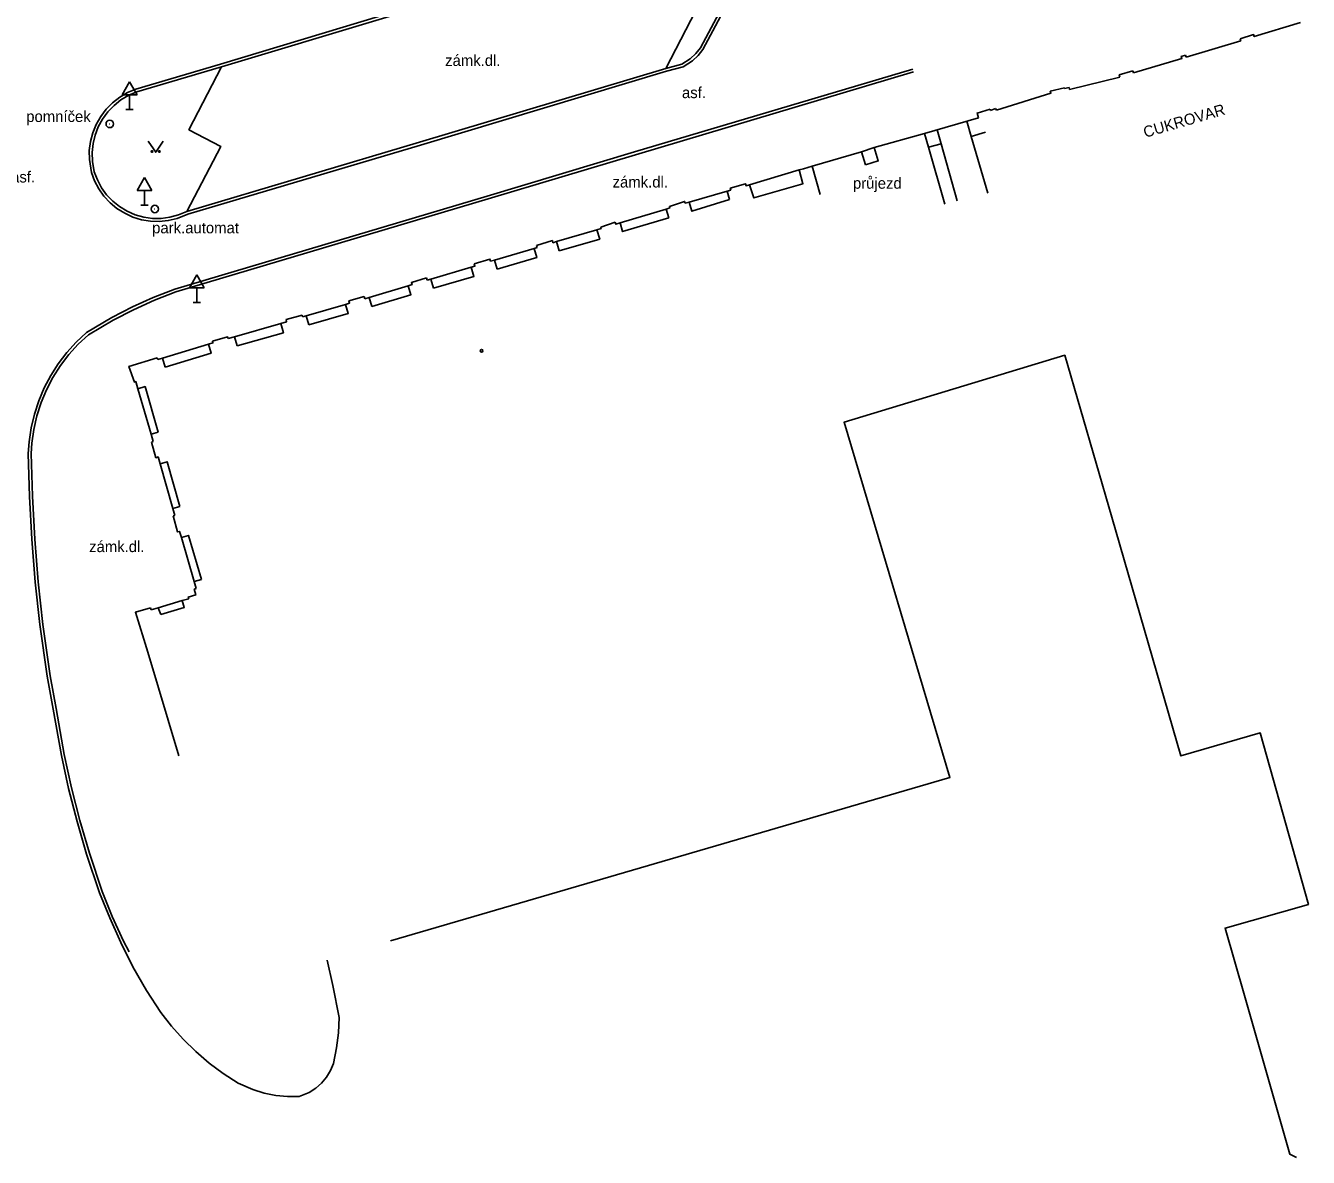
# Model space of a CAD drawing. Extents: x -584400 to -581602, y -1210894 to -1208793.
# Drawn here: x -583059.9 to -582973.4, y -1210738.3 to -1210662 of the extents above; entities that cross this region are included whole.
import ezdxf

# ---------------------------------------------------------------- set-up
doc = ezdxf.new("R2010")
doc.units = 0
for name, color, linetype in [('BUDOVY_MĚŘ', 7, 'Continuous'), ('BUDOVY_NEMĚŘ', 7, 'Continuous'), ('POMOC_POPIS', 7, 'Continuous'), ('ROZHRANÍ_PLOCH', 7, 'Continuous'), ('ZN_BUDOV', 7, 'Continuous'), ('ZN_DOPLŇKOVÉ', 7, 'Continuous'), ('ZN_KULTUR', 7, 'Continuous')]:
    doc.layers.add(name, color=color, linetype=linetype)

msp = doc.modelspace()

# ---------------------------------------------------------------- linework, layer by layer
at = {"layer": 'BUDOVY_MĚŘ'}
for points in [[(-582977.96, -1210662.89), (-582977.05, -1210662.61), (-582977.01, -1210662.75), (-582973.9, -1210661.81)], [(-582981.6, -1210664.14), (-582977.92, -1210663.03)], [(-582977.96, -1210662.89), (-582977.92, -1210663.03)], [(-582985.15, -1210665.2), (-582981.89, -1210664.23), (-582981.93, -1210664.09), (-582981.65, -1210664)], [(-582981.6, -1210664.14), (-582981.65, -1210664)], [(-582986.07, -1210665.48), (-582989.46, -1210666.31), (-582989.49, -1210666.18)], [(-582986.07, -1210665.48), (-582986.11, -1210665.34), (-582985.19, -1210665.06)], [(-582985.15, -1210665.2), (-582985.19, -1210665.06)], [(-582994.4, -1210667.72), (-582990.72, -1210666.57), (-582990.76, -1210666.44), (-582989.81, -1210666.2)], [(-582989.8, -1210666.26), (-582989.81, -1210666.2)], [(-582989.8, -1210666.26), (-582989.49, -1210666.18)], [(-582999.24, -1210669.28), (-582995.61, -1210668.23), (-582995.7, -1210667.91), (-582994.81, -1210667.64)], [(-582994.79, -1210667.74), (-582994.81, -1210667.64)], [(-582994.79, -1210667.74), (-582994.45, -1210667.6)], [(-582994.4, -1210667.72), (-582994.45, -1210667.6)], [(-582999.24, -1210669.28), (-583002.63, -1210670.24)], [(-583003.5, -1210670.52), (-583006.83, -1210671.48)], [(-583002.63, -1210670.24), (-583003.5, -1210670.52)], [(-583003.5, -1210670.52), (-583003.23, -1210671.41)], [(-583002.63, -1210670.24), (-583002.36, -1210671.13), (-583003.23, -1210671.41)], [(-583007.69, -1210671.74), (-583007.44, -1210672.68), (-583010.76, -1210673.63), (-583011.05, -1210672.74)], [(-583011.05, -1210672.74), (-583007.69, -1210671.74)], [(-583006.83, -1210671.48), (-583007.41, -1210671.66), (-583007.69, -1210671.74)], [(-583006.83, -1210671.48), (-583006.28, -1210673.4)], [(-583012.35, -1210672.97), (-583011.32, -1210672.67), (-583011.28, -1210672.81), (-583011.05, -1210672.74)], [(-583012.56, -1210673.17), (-583015.11, -1210673.91)], [(-583012.56, -1210673.17), (-583012.31, -1210673.1)], [(-583012.56, -1210673.17), (-583012.4, -1210673.73)], [(-583012.35, -1210672.97), (-583012.31, -1210673.1)], [(-583016.67, -1210674.38), (-583019.77, -1210675.32)], [(-583016.45, -1210674.2), (-583016.42, -1210674.31), (-583016.67, -1210674.38)], [(-583016.67, -1210674.38), (-583016.49, -1210674.97)], [(-583016.45, -1210674.2), (-583015.42, -1210673.87), (-583015.38, -1210673.99)], [(-583015.11, -1210673.91), (-583015.38, -1210673.99)], [(-583015.11, -1210673.91), (-583014.93, -1210674.53), (-583012.4, -1210673.73)], [(-583020.11, -1210675.27), (-583021.07, -1210675.61), (-583021.04, -1210675.7)], [(-583020.11, -1210675.27), (-583020.07, -1210675.41), (-583019.77, -1210675.32)], [(-583019.77, -1210675.32), (-583019.6, -1210675.9), (-583016.49, -1210674.97)], [(-583021.33, -1210675.79), (-583024.06, -1210676.57)], [(-583021.33, -1210675.79), (-583021.15, -1210676.41), (-583023.88, -1210677.19)], [(-583021.33, -1210675.79), (-583021.04, -1210675.7)], [(-583025.57, -1210677.04), (-583028.25, -1210677.82)], [(-583025.57, -1210677.04), (-583025.39, -1210677.66), (-583028.07, -1210678.44)], [(-583025.57, -1210677.04), (-583025.37, -1210676.98)], [(-583025.41, -1210676.83), (-583024.34, -1210676.51), (-583024.3, -1210676.65), (-583024.06, -1210676.57)], [(-583025.41, -1210676.83), (-583025.37, -1210676.98)], [(-583024.06, -1210676.57), (-583023.88, -1210677.19)], [(-583029.61, -1210678.08), (-583028.55, -1210677.76), (-583028.51, -1210677.9)], [(-583028.25, -1210677.82), (-583028.51, -1210677.9)], [(-583028.25, -1210677.82), (-583028.07, -1210678.44)], [(-583029.81, -1210678.31), (-583032.53, -1210679.1)], [(-583029.81, -1210678.31), (-583029.63, -1210678.93), (-583032.35, -1210679.72)], [(-583029.61, -1210678.08), (-583029.56, -1210678.23), (-583029.81, -1210678.31)], [(-583034.07, -1210679.55), (-583036.7, -1210680.35)], [(-583034.07, -1210679.55), (-583033.88, -1210680.16), (-583036.51, -1210680.96)], [(-583032.83, -1210679.03), (-583033.84, -1210679.34), (-583033.8, -1210679.47), (-583034.07, -1210679.55)], [(-583032.83, -1210679.03), (-583032.79, -1210679.18)], [(-583032.53, -1210679.1), (-583032.79, -1210679.18)], [(-583032.53, -1210679.1), (-583032.35, -1210679.72)], [(-583037.02, -1210680.28), (-583038.06, -1210680.58), (-583038.02, -1210680.73), (-583038.29, -1210680.81)], [(-583037.02, -1210680.28), (-583036.98, -1210680.43)], [(-583036.7, -1210680.35), (-583036.98, -1210680.43)], [(-583036.7, -1210680.35), (-583036.51, -1210680.96)], [(-583038.29, -1210680.81), (-583040.94, -1210681.58)], [(-583038.29, -1210680.81), (-583038.11, -1210681.43), (-583040.76, -1210682.2)], [(-583042.66, -1210682.1), (-583045.77, -1210682.99)], [(-583042.66, -1210682.1), (-583042.48, -1210682.72), (-583045.59, -1210683.61)], [(-583042.3, -1210681.83), (-583042.26, -1210681.98), (-583042.66, -1210682.1)], [(-583042.3, -1210681.83), (-583041.22, -1210681.54), (-583041.19, -1210681.65)], [(-583040.94, -1210681.58), (-583041.19, -1210681.65)], [(-583040.94, -1210681.58), (-583040.76, -1210682.2)], [(-583047.26, -1210683.3), (-583046.24, -1210683), (-583046.21, -1210683.12)], [(-583045.77, -1210682.99), (-583046.21, -1210683.12)], [(-583045.77, -1210682.99), (-583045.59, -1210683.61)], [(-583047.53, -1210683.5), (-583050.64, -1210684.44)], [(-583047.53, -1210683.5), (-583047.35, -1210684.11), (-583050.45, -1210685.05)], [(-583047.26, -1210683.3), (-583047.23, -1210683.41), (-583047.53, -1210683.5)], [(-583050.98, -1210684.41), (-583052.89, -1210685), (-583052.52, -1210686.05), (-583052.43, -1210686.02), (-583052.29, -1210686.5)], [(-583050.98, -1210684.41), (-583050.94, -1210684.53)], [(-583050.64, -1210684.44), (-583050.94, -1210684.53)], [(-583050.64, -1210684.44), (-583050.45, -1210685.05)], [(-583052.29, -1210686.5), (-583051.81, -1210686.36), (-583050.92, -1210689.43)], [(-583052.29, -1210686.5), (-583051.4, -1210689.57)], [(-583051.4, -1210689.57), (-583050.92, -1210689.43)], [(-583051.4, -1210689.57), (-583051.25, -1210690.06)], [(-583051.37, -1210690.1), (-583051.25, -1210690.06)], [(-583051.37, -1210690.1), (-583051.08, -1210691.15), (-583050.93, -1210691.1), (-583050.79, -1210691.56)], [(-583050.79, -1210691.56), (-583050.32, -1210691.43), (-583049.46, -1210694.44)], [(-583050.79, -1210691.56), (-583049.94, -1210694.57)], [(-583049.94, -1210694.57), (-583049.46, -1210694.44)], [(-583049.94, -1210694.57), (-583049.8, -1210695.05)], [(-583049.92, -1210695.08), (-583049.8, -1210695.05)], [(-583049.92, -1210695.08), (-583049.61, -1210696.16), (-583049.48, -1210696.12), (-583049.36, -1210696.53)], [(-583049.36, -1210696.53), (-583048.88, -1210696.39), (-583048.01, -1210699.36)], [(-583049.36, -1210696.53), (-583048.49, -1210699.5)], [(-583048.49, -1210699.5), (-583048.01, -1210699.36)], [(-583048.49, -1210699.5), (-583048.35, -1210699.97)], [(-583048.49, -1210700.01), (-583048.39, -1210700.41), (-583048.89, -1210700.55), (-583048.86, -1210700.66)], [(-583048.49, -1210700.01), (-583048.35, -1210699.97)], [(-583051.44, -1210701.28), (-583052.46, -1210701.58), (-583051.61, -1210704.27), (-583049.53, -1210711.25)], [(-583051.44, -1210701.28), (-583051.4, -1210701.41)], [(-583050.93, -1210701.27), (-583051.4, -1210701.41)], [(-583049.3, -1210700.79), (-583050.93, -1210701.27)], [(-583050.93, -1210701.27), (-583050.75, -1210701.72)], [(-583049.3, -1210700.79), (-583049.16, -1210701.25), (-583050.75, -1210701.72)], [(-583049.3, -1210700.79), (-583048.86, -1210700.66)]]:
    msp.add_lwpolyline(points, dxfattribs=at)
at = {"layer": 'BUDOVY_NEMĚŘ'}
msp.add_lwpolyline([(-583035.26, -1210723.74), (-582997.53, -1210712.73), (-583004.67, -1210688.76), (-582989.79, -1210684.24), (-582986.62, -1210695.17), (-582981.95, -1210711.26), (-582976.6, -1210709.71), (-582973.36, -1210721.28), (-582978.97, -1210722.88), (-582977.67, -1210727.43), (-582974.61, -1210738.12), (-582974.17, -1210738.34)], dxfattribs=at)
at = {"layer": 'ROZHRANÍ_PLOCH'}
for points in [[(-583046.72, -1210664.6), (-583035.85, -1210661.33), (-583014.44, -1210654.93), (-583013.64, -1210654.72)], [(-583046.66, -1210664.79), (-583035.79, -1210661.52), (-583014.38, -1210655.12)], [(-583016.69, -1210664.9), (-583014.67, -1210661), (-583016.77, -1210659.87), (-583014.38, -1210655.12)], [(-583014.36, -1210663.51), (-583011.29, -1210657.76), (-583011.14, -1210657.39), (-583011.07, -1210656.99), (-583011.09, -1210656.59), (-583011.17, -1210656.2), (-583011.34, -1210655.84), (-583011.57, -1210655.52), (-583011.87, -1210655.25), (-583012.21, -1210655.04), (-583012.59, -1210654.9), (-583012.98, -1210654.84), (-583013.38, -1210654.87), (-583013.59, -1210654.91)], [(-583014.19, -1210663.62), (-583011.11, -1210657.85), (-583010.96, -1210657.46), (-583010.88, -1210657.05), (-583010.88, -1210656.63), (-583010.96, -1210656.22), (-583011.12, -1210655.83), (-583011.35, -1210655.48), (-583011.64, -1210655.18), (-583011.98, -1210654.93), (-583012.36, -1210654.76), (-583012.77, -1210654.66), (-583013.19, -1210654.65), (-583013.64, -1210654.72)], [(-583014.19, -1210663.62), (-583014.51, -1210664.03), (-583014.89, -1210664.38), (-583015.52, -1210664.78), (-583016.64, -1210665.09), (-583033.24, -1210670.07), (-583048.93, -1210674.73)], [(-583014.36, -1210663.51), (-583014.67, -1210663.9), (-583015.04, -1210664.24), (-583015.61, -1210664.6), (-583016.69, -1210664.9)], [(-583000.04, -1210664.94), (-583018.79, -1210670.53), (-583028.73, -1210673.51), (-583049.8, -1210679.78), (-583051.25, -1210680.34), (-583052.66, -1210680.98), (-583054.05, -1210681.7), (-583055.76, -1210682.71), (-583056.45, -1210683.35), (-583057.09, -1210684.06), (-583057.66, -1210684.81), (-583058.17, -1210685.61), (-583058.61, -1210686.45), (-583058.98, -1210687.32), (-583059.27, -1210688.22), (-583059.49, -1210689.14), (-583059.63, -1210690.08), (-583059.68, -1210690.86), (-583059.6, -1210693.76), (-583059.45, -1210696.65), (-583059.21, -1210699.54), (-583058.9, -1210702.41), (-583058.41, -1210705.89)], [(-583046.72, -1210664.6), (-583052.42, -1210666.29), (-583052.99, -1210666.53), (-583053.51, -1210666.84), (-583054, -1210667.21), (-583054.43, -1210667.65), (-583054.8, -1210668.14), (-583055.1, -1210668.67), (-583055.33, -1210669.24), (-583055.49, -1210669.83), (-583055.57, -1210670.44), (-583055.56, -1210671.05), (-583055.42, -1210671.91), (-583055.21, -1210672.48), (-583054.93, -1210673.02), (-583054.58, -1210673.51), (-583054.17, -1210673.96), (-583053.7, -1210674.35), (-583053.18, -1210674.67), (-583052.63, -1210674.92), (-583052.05, -1210675.1), (-583051.45, -1210675.2), (-583050.85, -1210675.22), (-583050.24, -1210675.16), (-583049.65, -1210675.02), (-583048.93, -1210674.73)], [(-583046.66, -1210664.79), (-583052.36, -1210666.48), (-583052.91, -1210666.71), (-583053.43, -1210667.02), (-583053.9, -1210667.39), (-583054.31, -1210667.82), (-583054.67, -1210668.31), (-583054.96, -1210668.83), (-583055.17, -1210669.39), (-583055.31, -1210669.97), (-583055.37, -1210670.57), (-583055.35, -1210671.17), (-583055.23, -1210671.86), (-583055.02, -1210672.42), (-583054.74, -1210672.94), (-583054.4, -1210673.42), (-583053.99, -1210673.85), (-583053.53, -1210674.22), (-583053.02, -1210674.53), (-583052.47, -1210674.77), (-583051.9, -1210674.93), (-583051.31, -1210675.01), (-583050.72, -1210675.01), (-583050.13, -1210674.93), (-583049.56, -1210674.78), (-583049, -1210674.54)], [(-583046.66, -1210664.79), (-583048.85, -1210669.03), (-583046.7, -1210670.16), (-583049, -1210674.54)], [(-583016.69, -1210664.9), (-583033.3, -1210669.88), (-583049, -1210674.54)], [(-582999.98, -1210665.13), (-583018.73, -1210670.72), (-583028.67, -1210673.7), (-583049.74, -1210679.97), (-583051.18, -1210680.53), (-583052.59, -1210681.17), (-583053.96, -1210681.88), (-583055.63, -1210682.86), (-583056.32, -1210683.5), (-583056.95, -1210684.2), (-583057.51, -1210684.94), (-583058.02, -1210685.74), (-583058.45, -1210686.57), (-583058.81, -1210687.43), (-583059.1, -1210688.33), (-583059.31, -1210689.24), (-583059.44, -1210690.17), (-583059.48, -1210690.86), (-583059.4, -1210693.75), (-583059.25, -1210696.64), (-583059.01, -1210699.53), (-583058.7, -1210702.4), (-583058.21, -1210705.86)], [(-582999.24, -1210669.28), (-582998.98, -1210670.2)], [(-582998.4, -1210669.04), (-582998.13, -1210669.98)], [(-582996.1, -1210669.48), (-582996.4, -1210668.46)], [(-582995.13, -1210669.2), (-582996.1, -1210669.48)], [(-582998.98, -1210670.2), (-582998.13, -1210669.98)], [(-582998.13, -1210669.98), (-582997.04, -1210673.82)], [(-582994.98, -1210673.32), (-582996.1, -1210669.48)], [(-582998.98, -1210670.2), (-582997.88, -1210674.05)], [(-583039.53, -1210725.05), (-583039.15, -1210726.74), (-583038.72, -1210728.91), (-583038.77, -1210729.94), (-583038.89, -1210730.96), (-583039.11, -1210732), (-583039.3, -1210732.48), (-583039.57, -1210732.93), (-583039.9, -1210733.33), (-583040.29, -1210733.67), (-583040.73, -1210733.96), (-583041.41, -1210734.23), (-583042.2, -1210734.24), (-583042.99, -1210734.16), (-583043.78, -1210734), (-583044.54, -1210733.77), (-583045.53, -1210733.33), (-583046.53, -1210732.69), (-583047.48, -1210731.98), (-583048.39, -1210731.21), (-583049.23, -1210730.38), (-583050.03, -1210729.5), (-583050.75, -1210728.56), (-583051.72, -1210727.08), (-583052.62, -1210725.49), (-583053.44, -1210723.85), (-583054.19, -1210722.19), (-583054.87, -1210720.49), (-583055.75, -1210717.89), (-583056.39, -1210715.69), (-583056.96, -1210713.47), (-583057.45, -1210711.23), (-583058, -1210708.11), (-583058.41, -1210705.89)], [(-583052.87, -1210724.49), (-583053.27, -1210723.76), (-583054.02, -1210722.1), (-583054.69, -1210720.4), (-583055.56, -1210717.83), (-583056.2, -1210715.63), (-583056.77, -1210713.42), (-583057.26, -1210711.18), (-583057.8, -1210708.07), (-583058.21, -1210705.86)]]:
    msp.add_lwpolyline(points, dxfattribs=at)
at = {"layer": 'ZN_BUDOV'}
msp.add_circle((-583029.11, -1210683.94), 0.0875, dxfattribs=at)
at = {"layer": 'ZN_DOPLŇKOVÉ'}
for p, q in [((-583052.85, -1210665.804), (-583053.35, -1210666.67)), ((-583052.85, -1210665.804), (-583052.35, -1210666.67)), ((-583053.35, -1210666.67), (-583052.35, -1210666.67)), ((-583052.85, -1210667.67), (-583052.85, -1210666.67)), ((-583053.1, -1210667.67), (-583052.6, -1210667.67)), ((-583051.85, -1210672.254), (-583052.35, -1210673.12)), ((-583051.85, -1210672.254), (-583051.35, -1210673.12)), ((-583052.35, -1210673.12), (-583051.35, -1210673.12)), ((-583051.85, -1210674.12), (-583051.85, -1210673.12)), ((-583052.1, -1210674.12), (-583051.6, -1210674.12)), ((-583048.32, -1210678.824), (-583048.82, -1210679.69)), ((-583048.32, -1210678.824), (-583047.82, -1210679.69)), ((-583048.82, -1210679.69), (-583047.82, -1210679.69)), ((-583048.32, -1210680.69), (-583048.32, -1210679.69)), ((-583048.57, -1210680.69), (-583048.07, -1210680.69))]:
    msp.add_line(p, q, dxfattribs=at)
for centre, radius in [((-583054.19, -1210668.64), 0.25), ((-583054.19, -1210668.64), 0.0005), ((-583051.15, -1210674.38), 0.25), ((-583051.15, -1210674.38), 0.0005)]:
    msp.add_circle(centre, radius, dxfattribs=at)
at = {"layer": 'ZN_KULTUR'}
msp.add_lwpolyline([(-583051.59, -1210669.8), (-583051.09, -1210670.55), (-583050.59, -1210669.8)], dxfattribs=at)
for centre in [(-583051.34, -1210670.5), (-583050.84, -1210670.5)]:
    msp.add_circle(centre, 0.05, dxfattribs=at)

# ---------------------------------------------------------------- texts
at = {"layer": 'POMOC_POPIS'}
for s, p in [('zámk.dl.', (-583031.57, -1210664.73)), ('asf.', (-583015.6, -1210666.9)), ('pomníček', (-583059.82, -1210668.51)), ('asf.', (-583060.84, -1210672.59)), ('zámk.dl.', (-583020.28, -1210672.93)), ('průjezd', (-583004.07, -1210673.01)), ('park.automat', (-583051.33, -1210676.02)), ('zámk.dl.', (-583055.58, -1210697.52))]:
    msp.add_text(s, height=0.75, dxfattribs=at).set_placement(p)
msp.add_text('CUKROVAR', height=0.75, rotation=16.23871, dxfattribs=at).set_placement((-582984.36, -1210669.58))

doc.saveas('drawing.dxf')
